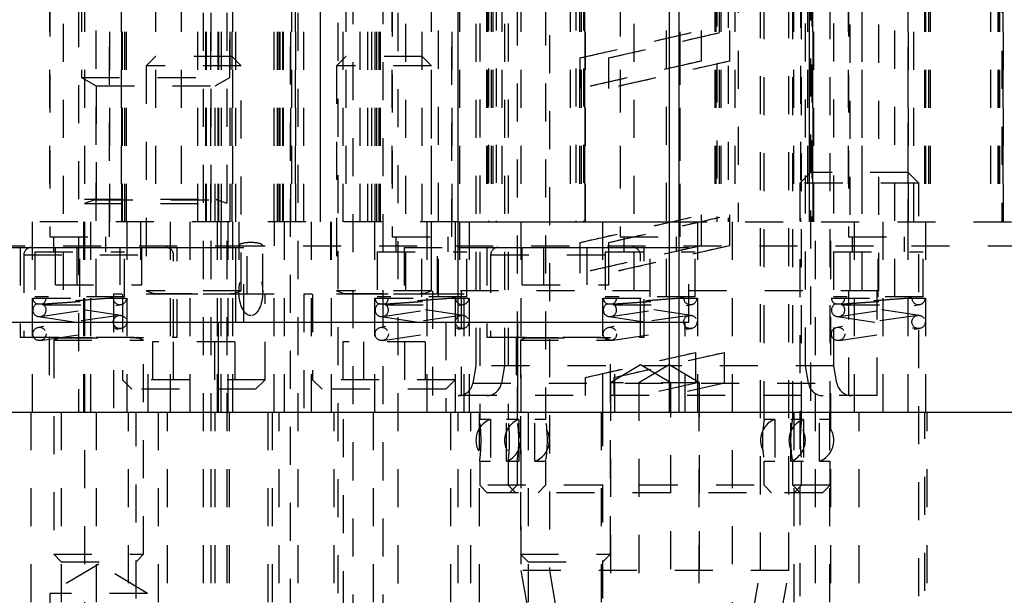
# Model space of a CAD drawing. Header units: inches. Extents: x 1880 to 2363, y -453 to -54.
# Tile 415 of 656: x 1899.22 to 1901.81, y -151.46 to -149.95. Entities that reach past the tile are written whole.
import ezdxf

# ---------------------------------------------------------------- set-up
doc = ezdxf.new("R2010")
doc.units = ezdxf.units.IN
doc.header["$LTSCALE"] = 0.5
doc.header["$MEASUREMENT"] = 0
doc.linetypes.add('HIDDEN', pattern=[0.225, 0.15, -0.075])
doc.layers.add('SID-M-H', color=4, linetype='HIDDEN')
doc.layers.add('SID-M-S', color=105, linetype='Continuous')

msp = doc.modelspace()

# ---------------------------------------------------------------- linework, layer by layer
at = {"layer": 'SID-M-H'}
for p, q in [((1899.70317, -153.2282), (1899.70317, -147.4432)), ((1899.72317, -153.2282), (1899.72317, -147.4432)), ((1899.77817, -150.4782), (1899.77817, -147.4432)), ((1899.90217, -150.4782), (1899.90217, -147.4432)), ((1899.94641, -150.4782), (1899.94641, -147.4432)), ((1899.95217, -153.2282), (1899.95217, -147.4432)), ((1900.05759, -152.25472), (1900.05759, -148.85222)), ((1900.09696, -151.75773), (1900.09696, -148.86009)), ((1900.1757, -151.75773), (1900.1757, -149.0097)), ((1900.21507, -152.8286), (1900.21507, -149.0097)), ((1901.10892, -149.2282), (1901.10892, -150.4782)), ((1901.29642, -150.4782), (1901.29642, -149.2282)), ((1901.80267, -149.2282), (1901.80267, -150.4782)), ((1899.70892, -150.4782), (1899.70892, -149.23256)), ((1899.93217, -151.51704), (1899.93217, -149.23496)), ((1900.61271, -149.38667), (1900.61271, -151.39454)), ((1901.16763, -151.39454), (1901.16763, -149.38667)), ((1901.24263, -151.39454), (1901.24263, -149.38667)), ((1901.05267, -149.46403), (1901.05267, -150.4782)), ((1901.30267, -149.46403), (1901.30267, -150.4782)), ((1899.29867, -149.4782), (1899.29867, -150.4782)), ((1899.29893, -149.49001), (1899.29893, -150.51757)), ((1899.38267, -149.4782), (1899.38267, -150.0982)), ((1899.39017, -149.4782), (1899.39017, -153.2282)), ((1899.45641, -150.51757), (1899.45641, -149.49001)), ((1899.45667, -150.4782), (1899.45667, -149.4782)), ((1899.48629, -149.4782), (1899.48629, -150.4782)), ((1899.48823, -150.4782), (1899.48823, -149.4782)), ((1899.49017, -150.4782), (1899.49017, -149.4782)), ((1899.4967, -150.4782), (1899.4967, -149.4782)), ((1899.50112, -150.4782), (1899.50112, -149.4782)), ((1899.57717, -149.4782), (1899.57717, -150.4782)), ((1899.64417, -149.4782), (1899.64417, -150.4782)), ((1899.71117, -150.4782), (1899.71117, -149.4782)), ((1899.76517, -153.2282), (1899.76517, -149.4782)), ((1899.77267, -150.0982), (1899.77267, -149.4782)), ((1899.77317, -150.4782), (1899.77317, -149.4782)), ((1899.93467, -149.4782), (1899.93467, -150.4782)), ((1899.94417, -149.4782), (1899.94417, -150.4782)), ((1900.00967, -149.4782), (1900.00967, -150.4782)), ((1900.01117, -150.4782), (1900.01117, -149.4782)), ((1900.07067, -150.4782), (1900.07067, -149.4782)), ((1900.07717, -149.4782), (1900.07717, -150.4782)), ((1900.11517, -150.4782), (1900.11517, -149.4782)), ((1900.13517, -150.4782), (1900.13517, -149.4782)), ((1900.14567, -150.4782), (1900.14567, -149.4782)), ((1900.15421, -150.4782), (1900.15421, -149.4782)), ((1900.15863, -150.4782), (1900.15863, -149.4782)), ((1900.16517, -150.4782), (1900.16517, -149.4782)), ((1900.16711, -150.4782), (1900.16711, -149.4782)), ((1900.16904, -150.4782), (1900.16904, -149.4782)), ((1900.19867, -149.4782), (1900.19867, -150.4782)), ((1900.19893, -149.49001), (1900.19893, -150.51757)), ((1900.27817, -150.4782), (1900.27817, -149.4782)), ((1900.30149, -149.4782), (1900.30149, -150.6593)), ((1900.35641, -150.51757), (1900.35641, -149.49001)), ((1900.35667, -150.4782), (1900.35667, -149.4782)), ((1900.37649, -149.4782), (1900.37649, -150.6593)), ((1900.44767, -149.4782), (1900.44767, -150.4782)), ((1900.44879, -149.4782), (1900.44879, -150.4782)), ((1900.45073, -149.4782), (1900.45073, -150.4782)), ((1900.45267, -149.47495), (1900.45267, -150.4782)), ((1900.4592, -149.4782), (1900.4592, -150.4782)), ((1900.46362, -149.4782), (1900.46362, -150.4782)), ((1900.47267, -149.47495), (1900.47267, -150.4782)), ((1900.48767, -149.4782), (1900.48767, -150.4782)), ((1900.53771, -149.4782), (1900.53771, -151.39454)), ((1900.66767, -149.4782), (1900.66767, -150.4782)), ((1900.68267, -149.47495), (1900.68267, -150.4782)), ((1900.69171, -149.4782), (1900.69171, -150.4782)), ((1900.69613, -149.4782), (1900.69613, -150.4782)), ((1900.70267, -149.47495), (1900.70267, -150.4782)), ((1900.70461, -149.4782), (1900.70461, -150.4782)), ((1900.70654, -150.4782), (1900.70654, -149.4782)), ((1900.70767, -150.4782), (1900.70767, -149.4782)), ((1900.79867, -149.4782), (1900.79867, -150.4782)), ((1900.79893, -149.49001), (1900.79893, -150.51757)), ((1900.95641, -150.51757), (1900.95641, -149.49001)), ((1900.95667, -150.4782), (1900.95667, -149.4782)), ((1901.04767, -149.4782), (1901.04767, -150.4782)), ((1901.04879, -149.4782), (1901.04879, -150.4782)), ((1901.05073, -149.4782), (1901.05073, -150.4782)), ((1901.0592, -149.4782), (1901.0592, -150.4782)), ((1901.06362, -149.4782), (1901.06362, -150.4782)), ((1901.08267, -149.46773), (1901.08267, -150.4782)), ((1901.10069, -149.4782), (1901.10069, -150.4782)), ((1901.25464, -149.4782), (1901.25464, -150.4782)), ((1901.27267, -149.46773), (1901.27267, -150.4782)), ((1901.29171, -149.4782), (1901.29171, -150.4782)), ((1901.29613, -149.4782), (1901.29613, -150.4782)), ((1901.30461, -149.4782), (1901.30461, -150.4782)), ((1901.30654, -150.4782), (1901.30654, -149.4782)), ((1901.30767, -150.4782), (1901.30767, -149.4782)), ((1901.39867, -149.4782), (1901.39867, -150.4782)), ((1901.39893, -149.49001), (1901.39893, -150.51757)), ((1901.40385, -150.6593), (1901.40385, -149.4782)), ((1901.43467, -149.4782), (1901.43467, -150.4782)), ((1901.47885, -150.6593), (1901.47885, -149.4782)), ((1901.55641, -150.51757), (1901.55641, -149.49001)), ((1901.55667, -150.4782), (1901.55667, -149.4782)), ((1901.57067, -150.4782), (1901.57067, -149.4782)), ((1901.59879, -149.4782), (1901.59879, -150.4782)), ((1901.60073, -149.4782), (1901.60073, -150.4782)), ((1901.60267, -150.9782), (1901.60267, -149.4782)), ((1901.6092, -149.4782), (1901.6092, -150.4782)), ((1901.61362, -149.4782), (1901.61362, -150.4782)), ((1901.77267, -149.4782), (1901.77267, -150.4782)), ((1901.79171, -149.4782), (1901.79171, -150.4782)), ((1901.79267, -149.4782), (1901.79267, -150.4782)), ((1901.79613, -149.4782), (1901.79613, -150.4782)), ((1901.80461, -149.4782), (1901.80461, -150.4782)), ((1901.80654, -150.4782), (1901.80654, -149.4782)), ((1899.33436, -149.55694), (1899.33436, -150.67505)), ((1899.42097, -150.67505), (1899.42097, -149.55694)), ((1900.23436, -149.55694), (1900.23436, -150.67505)), ((1900.32097, -150.67505), (1900.32097, -149.55694)), ((1900.4196, -149.55694), (1900.4196, -150.85615)), ((1900.42944, -149.55635), (1900.42944, -150.9973)), ((1900.4946, -149.55694), (1900.4946, -150.85615)), ((1900.50444, -149.55635), (1900.50444, -150.9973)), ((1900.83436, -149.55694), (1900.83436, -150.67505)), ((1900.92097, -150.67505), (1900.92097, -149.55694)), ((1901.27589, -150.9973), (1901.27589, -149.55635)), ((1901.28574, -150.85615), (1901.28574, -149.55694)), ((1901.35089, -150.9973), (1901.35089, -149.55635)), ((1901.36074, -150.85615), (1901.36074, -149.55694)), ((1901.43436, -149.55694), (1901.43436, -150.67505)), ((1901.52097, -150.67505), (1901.52097, -149.55694)), ((1900.52786, -149.71383), (1900.52786, -150.9973)), ((1900.60286, -149.71383), (1900.60286, -150.9973)), ((1901.17747, -150.9973), (1901.17747, -149.71383)), ((1901.25247, -150.9973), (1901.25247, -149.71383)), ((1899.68817, -150.4782), (1899.68817, -149.7282)), ((1899.72269, -150.4782), (1899.72269, -149.7282)), ((1899.74193, -150.4782), (1899.74193, -149.7282)), ((1899.74317, -150.4782), (1899.74317, -149.7282)), ((1899.75027, -150.4782), (1899.75027, -149.7282)), ((1899.78817, -150.4782), (1899.78817, -149.7282)), ((1899.88917, -150.4782), (1899.88917, -149.7282)), ((1899.89772, -150.4782), (1899.89772, -149.7282)), ((1899.90467, -150.4782), (1899.90467, -149.7282)), ((1899.91217, -150.4782), (1899.91217, -149.7282)), ((1899.9134, -150.4782), (1899.9134, -149.7282)), ((1899.93265, -150.4782), (1899.93265, -149.7282)), ((1899.96717, -150.4782), (1899.96717, -149.7282)), ((1901.29917, -149.8482), (1901.29917, -150.9782)), ((1901.55617, -150.9782), (1901.55617, -149.8482)), ((1899.37467, -149.9182), (1899.37467, -150.9782)), ((1899.78067, -150.9782), (1899.78067, -149.9182)), ((1900.69304, -150.04677), (1901.0123, -149.97424)), ((1900.76804, -150.04677), (1901.0873, -149.97424)), ((1901.0123, -150.05498), (1901.0123, -149.97424)), ((1901.0873, -150.05498), (1901.0873, -149.97424)), ((1899.57717, -150.0432), (1899.55267, -150.0677)), ((1899.77817, -150.0432), (1899.57717, -150.0432)), ((1899.80267, -150.0677), (1899.77817, -150.0432)), ((1900.07717, -150.0432), (1900.05267, -150.0677)), ((1900.27817, -150.0432), (1900.07717, -150.0432)), ((1900.30267, -150.0677), (1900.27817, -150.0432)), ((1900.69304, -150.04677), (1900.69304, -150.12752)), ((1901.0123, -150.05498), (1900.69304, -150.12752)), ((1900.76804, -150.04677), (1900.76804, -150.12752)), ((1901.0873, -150.05498), (1900.76804, -150.12752)), ((1899.80267, -150.0677), (1899.55267, -150.0677)), ((1899.55267, -150.0677), (1899.55267, -150.65889)), ((1899.80267, -150.65889), (1899.80267, -150.0677)), ((1900.30267, -150.0677), (1900.05267, -150.0677)), ((1900.05267, -150.0677), (1900.05267, -150.65889)), ((1900.30267, -150.65889), (1900.30267, -150.0677)), ((1899.38267, -150.0982), (1899.77267, -150.0982)), ((1899.38267, -150.0982), (1899.42142, -150.12057)), ((1899.73392, -150.12057), (1899.77267, -150.0982)), ((1899.42142, -150.12057), (1899.73392, -150.12057)), ((1899.42142, -150.12057), (1899.42142, -150.4782)), ((1899.73392, -150.4782), (1899.73392, -150.12057)), ((1901.29917, -150.3482), (1901.27142, -150.37595)), ((1901.55617, -150.3482), (1901.29917, -150.3482)), ((1901.58392, -150.37595), (1901.55617, -150.3482)), ((1901.58392, -150.37595), (1901.27142, -150.37595)), ((1901.27142, -150.37595), (1901.27142, -151.46271)), ((1901.58392, -151.46271), (1901.58392, -150.37595)), ((1899.39017, -150.4186), (1899.76517, -150.4186)), ((1899.41722, -150.42012), (1899.39017, -150.42997)), ((1899.41722, -150.42012), (1899.73632, -150.42012)), ((1899.76517, -150.42997), (1899.73811, -150.42012)), ((1899.39017, -150.42997), (1899.76517, -150.42997)), ((1900.69304, -150.53234), (1901.0123, -150.4598)), ((1900.76804, -150.53234), (1901.0873, -150.4598)), ((1901.0123, -150.54055), (1901.0123, -150.4598)), ((1901.0873, -150.54055), (1901.0873, -150.4598)), ((1900.37255, -150.4782), (1898.17767, -150.4782)), ((1899.25267, -150.4782), (1899.25267, -150.9782)), ((1899.38767, -150.4782), (1899.38767, -150.9782)), ((1899.40579, -150.4782), (1899.40579, -150.9782)), ((1899.50267, -150.9782), (1899.50267, -150.4782)), ((1899.53717, -150.4782), (1899.53717, -150.6682)), ((1899.61517, -150.4782), (1899.61517, -150.9782)), ((1899.66817, -150.9782), (1899.66817, -150.4782)), ((1899.74017, -150.9782), (1899.74017, -150.4782)), ((1899.74954, -150.9782), (1899.74954, -150.4782)), ((1899.76767, -150.9782), (1899.76767, -150.4782)), ((1899.79642, -150.4782), (1899.79642, -150.66195)), ((1899.81817, -150.6682), (1899.81817, -150.4782)), ((1899.85892, -150.66195), (1899.85892, -150.4782)), ((1899.89017, -150.5407), (1899.89017, -150.4782)), ((1899.91517, -150.4782), (1899.91517, -150.9782)), ((1899.98717, -150.9782), (1899.98717, -150.4782)), ((1900.03717, -150.4782), (1900.03717, -150.6682)), ((1900.04017, -150.9782), (1900.04017, -150.4782)), ((1900.15267, -150.4782), (1900.15267, -150.9782)), ((1900.29017, -150.4782), (1900.29017, -150.9782)), ((1900.31817, -150.6682), (1900.31817, -150.4782)), ((1900.36517, -150.4782), (1900.36517, -150.9782)), ((1900.40267, -150.9782), (1900.40267, -150.4782)), ((1900.75267, -150.4782), (1900.75267, -150.9782)), ((1900.92767, -150.4782), (1901.92767, -150.4782)), ((1901.00267, -150.9782), (1901.00267, -150.4782)), ((1901.09329, -150.4782), (1901.09329, -153.2282)), ((1901.31204, -153.2282), (1901.31204, -150.4782)), ((1901.35267, -153.2282), (1901.35267, -150.4782)), ((1901.41517, -150.9782), (1901.41517, -150.4782)), ((1901.49017, -150.9782), (1901.49017, -150.4782)), ((1899.29893, -150.51757), (1899.45641, -150.51757)), ((1899.30877, -150.51757), (1899.30877, -150.55694)), ((1899.44656, -150.55694), (1899.44656, -150.51757)), ((1900.19893, -150.51757), (1900.35641, -150.51757)), ((1900.20877, -150.51757), (1900.20877, -150.55694)), ((1900.34656, -150.55694), (1900.34656, -150.51757)), ((1900.79893, -150.51757), (1900.95641, -150.51757)), ((1900.80877, -150.51757), (1900.80877, -150.55694)), ((1900.94656, -150.55694), (1900.94656, -150.51757)), ((1901.39893, -150.51757), (1901.55641, -150.51757)), ((1901.40877, -150.51757), (1901.40877, -150.55694)), ((1901.54656, -150.55694), (1901.54656, -150.51757)), ((1898.33392, -150.5407), (1899.76517, -150.5407)), ((1899.22097, -150.54513), (1899.22097, -150.78135)), ((1899.31401, -150.64356), (1899.31401, -150.54513)), ((1899.37084, -150.64356), (1899.37084, -150.54513)), ((1899.48449, -150.64356), (1899.48449, -150.54513)), ((1899.54132, -150.64356), (1899.54132, -150.54513)), ((1899.63436, -150.78135), (1899.63436, -150.54513)), ((1899.76517, -150.5407), (1903.54642, -150.5407)), ((1899.78824, -150.54513), (1899.80941, -150.54513)), ((1899.80941, -150.74198), (1899.80941, -150.54513)), ((1900.23103, -150.54513), (1900.37255, -150.54513)), ((1900.23103, -150.54513), (1900.23103, -150.74198)), ((1900.2311, -150.54513), (1900.2311, -150.74198)), ((1900.44841, -150.54513), (1900.44841, -150.78135)), ((1900.54145, -150.64356), (1900.54145, -150.54513)), ((1900.59828, -150.64356), (1900.59828, -150.54513)), ((1900.69304, -150.53234), (1900.69304, -150.61308)), ((1901.0123, -150.54055), (1900.69304, -150.61308)), ((1900.71193, -150.64356), (1900.71193, -150.54513)), ((1900.76804, -150.53234), (1900.76804, -150.61308)), ((1901.0873, -150.54055), (1900.76804, -150.61308)), ((1900.76876, -150.64356), (1900.76876, -150.54513)), ((1900.8618, -150.78135), (1900.8618, -150.54513)), ((1900.92767, -150.54513), (1900.97913, -150.54513)), ((1900.97906, -150.74198), (1900.97906, -150.54513)), ((1900.97913, -150.74198), (1900.97913, -150.54513)), ((1899.23082, -150.56482), (1899.62268, -150.56482)), ((1899.23082, -150.56482), (1899.23082, -150.78135)), ((1899.25956, -150.55694), (1899.49578, -150.55694)), ((1899.25956, -150.55694), (1899.25956, -150.67505)), ((1899.37767, -150.67505), (1899.37767, -150.55694)), ((1899.49578, -150.67505), (1899.49578, -150.55694)), ((1899.62452, -150.78135), (1899.62452, -150.56482)), ((1900.15956, -150.55694), (1900.39578, -150.55694)), ((1900.15956, -150.55694), (1900.15956, -150.67505)), ((1900.27767, -150.67505), (1900.27767, -150.55694)), ((1900.39578, -150.67505), (1900.39578, -150.55694)), ((1900.45825, -150.56482), (1900.85012, -150.56482)), ((1900.45825, -150.56482), (1900.45825, -150.78135)), ((1900.75956, -150.55694), (1900.99578, -150.55694)), ((1900.75956, -150.55694), (1900.75956, -150.67505)), ((1900.85195, -150.78135), (1900.85195, -150.56482)), ((1900.87767, -150.67505), (1900.87767, -150.55694)), ((1900.99578, -150.67505), (1900.99578, -150.55694)), ((1901.35956, -150.55694), (1901.59578, -150.55694)), ((1901.35956, -150.55694), (1901.35956, -150.67505)), ((1901.47767, -150.67505), (1901.47767, -150.55694)), ((1901.59578, -150.67505), (1901.59578, -150.55694)), ((1899.31401, -150.64356), (1899.54132, -150.64356)), ((1900.54145, -150.64356), (1900.76876, -150.64356)), ((1899.25442, -150.6782), (1899.46592, -150.6782)), ((1899.49578, -150.67505), (1899.25956, -150.67505)), ((1899.88867, -150.6682), (1899.46667, -150.6682)), ((1899.46667, -150.6682), (1899.46667, -150.9782)), ((1899.49017, -150.6682), (1899.49017, -150.8932)), ((1899.80267, -150.65889), (1899.55267, -150.65889)), ((1899.55267, -150.65889), (1899.57297, -150.66628)), ((1899.80267, -150.66781), (1899.55267, -150.66781)), ((1899.55267, -150.66781), (1899.55267, -150.6682)), ((1899.57297, -150.66628), (1899.78058, -150.66628)), ((1899.78236, -150.66628), (1899.80267, -150.65889)), ((1899.80267, -150.6682), (1899.80267, -150.66781)), ((1899.86517, -150.8932), (1899.86517, -150.6682)), ((1899.88867, -150.9782), (1899.88867, -150.6682)), ((1900.38867, -150.6682), (1899.96667, -150.6682)), ((1899.96667, -150.6682), (1899.96667, -150.9782)), ((1899.99017, -150.6682), (1899.99017, -150.8932)), ((1900.30267, -150.65889), (1900.05267, -150.65889)), ((1900.05267, -150.65889), (1900.07297, -150.66628)), ((1900.30267, -150.66781), (1900.05267, -150.66781)), ((1900.05267, -150.66781), (1900.05267, -150.6682)), ((1900.07297, -150.66628), (1900.28058, -150.66628)), ((1900.15442, -150.6782), (1900.36592, -150.6782)), ((1900.39578, -150.67505), (1900.15956, -150.67505)), ((1900.28236, -150.66628), (1900.30267, -150.65889)), ((1901.47885, -150.6593), (1900.30149, -150.6593)), ((1900.30267, -150.6682), (1900.30267, -150.66781)), ((1900.30542, -150.6593), (1900.30542, -150.93489)), ((1900.38042, -150.6593), (1900.38042, -150.93489)), ((1900.38867, -150.9782), (1900.38867, -150.6682)), ((1900.75442, -150.6782), (1900.96592, -150.6782)), ((1900.99578, -150.67505), (1900.75956, -150.67505)), ((1901.35442, -150.6782), (1901.56592, -150.6782)), ((1901.59578, -150.67505), (1901.35956, -150.67505)), ((1901.39991, -150.93489), (1901.39991, -150.6593)), ((1901.47491, -150.93489), (1901.47491, -150.6593)), ((1899.27449, -150.72701), (1899.48599, -150.69551)), ((1899.28049, -150.6957), (1899.48342, -150.6957)), ((1899.48599, -150.72389), (1899.29133, -150.6949)), ((1900.17449, -150.72701), (1900.38599, -150.69551)), ((1900.18049, -150.6957), (1900.38342, -150.6957)), ((1900.38599, -150.72389), (1900.19133, -150.6949)), ((1900.77449, -150.72701), (1900.98599, -150.69551)), ((1900.78049, -150.6957), (1900.98342, -150.6957)), ((1900.98599, -150.72389), (1900.79133, -150.6949)), ((1901.37449, -150.72701), (1901.58599, -150.69551)), ((1901.38049, -150.6957), (1901.58342, -150.6957)), ((1901.58599, -150.72389), (1901.39133, -150.6949)), ((1899.48084, -150.72389), (1899.26934, -150.75539)), ((1899.26934, -150.72701), (1899.48084, -150.75851)), ((1900.38084, -150.72389), (1900.16934, -150.75539)), ((1900.16934, -150.72701), (1900.38084, -150.75851)), ((1900.98084, -150.72389), (1900.76934, -150.75539)), ((1900.76934, -150.72701), (1900.98084, -150.75851)), ((1901.58084, -150.72389), (1901.36934, -150.75539)), ((1901.36934, -150.72701), (1901.58084, -150.75851)), ((1899.27449, -150.79001), (1899.48599, -150.75851)), ((1900.17449, -150.79001), (1900.38599, -150.75851)), ((1900.34014, -150.74198), (1900.34014, -150.9782)), ((1900.77449, -150.79001), (1900.98599, -150.75851)), ((1900.92767, -150.74198), (1900.97913, -150.74198)), ((1900.97006, -150.9782), (1900.97006, -150.74198)), ((1901.37449, -150.79001), (1901.58599, -150.75851)), ((1899.22097, -150.78135), (1899.63436, -150.78135)), ((1899.29774, -150.78135), (1899.29774, -150.9782)), ((1899.30956, -150.78135), (1899.30956, -150.78175)), ((1899.30956, -150.78175), (1899.54578, -150.78175)), ((1899.32504, -150.78327), (1899.30956, -150.78891)), ((1899.32504, -150.78327), (1899.52854, -150.78327)), ((1899.54578, -150.78891), (1899.53029, -150.78327)), ((1899.54578, -150.78175), (1899.54578, -150.78135)), ((1899.55759, -150.9782), (1899.55759, -150.78135)), ((1900.44841, -150.78135), (1900.8618, -150.78135)), ((1900.52518, -150.78135), (1900.52518, -150.9782)), ((1900.53699, -150.78135), (1900.53699, -150.78175)), ((1900.53699, -150.78175), (1900.77321, -150.78175)), ((1900.55248, -150.78327), (1900.53699, -150.78891)), ((1900.55248, -150.78327), (1900.75598, -150.78327)), ((1900.77321, -150.78891), (1900.75773, -150.78327)), ((1900.77321, -150.78175), (1900.77321, -150.78135)), ((1900.78503, -150.9782), (1900.78503, -150.78135)), ((1899.30956, -150.78891), (1899.54578, -150.78891)), ((1899.30956, -150.78891), (1899.30956, -151.35222)), ((1899.54578, -151.35222), (1899.54578, -150.78891)), ((1899.78592, -150.7932), (1899.56941, -150.7932)), ((1899.56941, -150.7932), (1899.56941, -150.9182)), ((1899.62354, -150.7932), (1899.62354, -150.9182)), ((1899.73179, -150.7932), (1899.73179, -150.9182)), ((1899.78592, -150.7932), (1899.78592, -150.9182)), ((1900.28592, -150.7932), (1900.06941, -150.7932)), ((1900.06941, -150.7932), (1900.06941, -150.9182)), ((1900.12354, -150.7932), (1900.12354, -150.9182)), ((1900.23179, -150.7932), (1900.23179, -150.9182)), ((1900.28592, -150.7932), (1900.28592, -150.9182)), ((1900.53699, -150.78891), (1900.77321, -150.78891)), ((1900.53699, -150.78891), (1900.53699, -151.35222)), ((1900.77321, -151.35222), (1900.77321, -150.78891)), ((1900.70721, -150.88719), (1900.99812, -150.8211)), ((1900.78221, -150.88719), (1901.07312, -150.8211)), ((1900.99812, -150.90185), (1900.99812, -150.8211)), ((1901.07312, -150.90185), (1901.07312, -150.8211)), ((1900.4196, -150.85615), (1900.41145, -150.90236)), ((1901.36074, -150.85615), (1900.4196, -150.85615)), ((1900.4946, -150.85615), (1900.48645, -150.90236)), ((1900.85267, -150.85362), (1900.77317, -150.90139)), ((1900.92767, -150.85362), (1900.84817, -150.90139)), ((1900.93217, -150.90139), (1900.85267, -150.85362)), ((1901.00717, -150.90139), (1900.92767, -150.85362)), ((1901.29388, -150.90236), (1901.28574, -150.85615)), ((1901.36888, -150.90236), (1901.36074, -150.85615)), ((1900.70721, -150.88719), (1900.70721, -150.93489)), ((1900.78221, -150.88719), (1900.78221, -150.93489)), ((1899.86517, -150.8932), (1899.49017, -150.8932)), ((1899.49017, -150.8932), (1899.51517, -150.9182)), ((1899.84017, -150.9182), (1899.86517, -150.8932)), ((1900.36517, -150.8932), (1899.99017, -150.8932)), ((1899.99017, -150.8932), (1900.01517, -150.9182)), ((1900.34017, -150.9182), (1900.36517, -150.8932)), ((1900.41145, -150.90236), (1901.36711, -150.90236)), ((1901.00717, -150.90139), (1900.77317, -150.90139)), ((1900.77317, -150.90139), (1900.77317, -151.59139)), ((1900.84817, -150.90139), (1900.84817, -151.59139)), ((1900.99812, -150.90185), (1900.85267, -150.93489)), ((1901.07312, -150.90185), (1900.92767, -150.93489)), ((1900.93217, -151.59139), (1900.93217, -150.90139)), ((1901.00717, -151.59139), (1901.00717, -150.90139)), ((1899.84017, -150.9182), (1899.51517, -150.9182)), ((1900.34017, -150.9182), (1900.01517, -150.9182)), ((1901.47491, -150.93489), (1900.30542, -150.93489)), ((1899.24917, -150.9782), (1899.24917, -153.2282)), ((1899.32924, -150.9782), (1899.32924, -151.6682)), ((1899.42142, -150.9782), (1899.42142, -153.2282)), ((1899.50617, -153.2282), (1899.50617, -150.9782)), ((1899.52609, -151.6682), (1899.52609, -150.9782)), ((1899.58392, -150.9782), (1899.58392, -153.2282)), ((1899.60817, -153.2282), (1899.60817, -150.9782)), ((1899.73392, -153.2282), (1899.73392, -150.9782)), ((1899.77142, -153.2282), (1899.77142, -150.9782)), ((1899.87208, -150.9782), (1899.87208, -153.2282)), ((1899.88392, -150.9782), (1899.88392, -153.2282)), ((1899.90217, -153.2282), (1899.90217, -150.9782)), ((1900.04717, -153.2282), (1900.04717, -150.9782)), ((1900.07142, -151.49649), (1900.07142, -150.9782)), ((1900.14917, -150.9782), (1900.14917, -153.2282)), ((1900.35267, -150.9782), (1900.35267, -153.2282)), ((1900.37255, -153.2282), (1900.37255, -150.9782)), ((1900.40617, -153.2282), (1900.40617, -150.9782)), ((1900.42767, -150.9782), (1900.42767, -153.2282)), ((1900.55668, -150.9782), (1900.55668, -151.6682)), ((1900.74917, -150.9782), (1900.74917, -153.2282)), ((1900.75353, -151.6682), (1900.75353, -150.9782)), ((1901.00617, -153.2282), (1901.00617, -150.9782)), ((1901.25567, -150.9782), (1901.25567, -152.8482)), ((1901.34917, -150.9782), (1901.34917, -153.2282)), ((1901.42767, -153.2282), (1901.42767, -150.9782)), ((1901.59967, -152.8482), (1901.59967, -150.9782)), ((1901.60617, -153.2282), (1901.60617, -150.9782)), ((1900.45745, -150.9973), (1900.4292, -150.9973)), ((1900.45745, -150.9973), (1900.45745, -151.10753)), ((1900.53245, -150.9973), (1900.49985, -150.9973)), ((1900.57485, -151.10753), (1900.57485, -150.9973)), ((1900.60287, -150.9973), (1900.57485, -150.9973)), ((1901.20548, -150.9973), (1901.17747, -150.9973)), ((1901.24788, -151.10753), (1901.24788, -150.9973)), ((1901.28048, -150.9973), (1901.24788, -150.9973)), ((1901.28048, -150.9973), (1901.28048, -151.10753)), ((1901.35114, -150.9973), (1901.32288, -150.9973)), ((1900.4292, -151.10753), (1900.45745, -151.10753)), ((1900.42944, -151.10753), (1900.42944, -151.17052)), ((1900.49985, -151.10753), (1900.53245, -151.10753)), ((1900.50444, -151.10753), (1900.50444, -151.17052)), ((1900.52786, -151.10753), (1900.52786, -151.17052)), ((1900.57485, -151.10753), (1900.60286, -151.10753)), ((1900.60286, -151.10753), (1900.60286, -151.17052)), ((1901.17747, -151.17052), (1901.17747, -151.10753)), ((1901.17747, -151.10753), (1901.20548, -151.10753)), ((1901.24788, -151.10753), (1901.28048, -151.10753)), ((1901.25247, -151.17052), (1901.25247, -151.10753)), ((1901.27589, -151.17052), (1901.27589, -151.10753)), ((1901.32288, -151.10753), (1901.35114, -151.10753)), ((1901.35089, -151.17052), (1901.35089, -151.10753)), ((1901.35089, -151.17052), (1900.42944, -151.17052)), ((1900.42944, -151.17052), (1900.44912, -151.19021)), ((1900.50444, -151.17052), (1900.52412, -151.19021)), ((1900.52786, -151.17052), (1900.50818, -151.19021)), ((1900.60286, -151.17052), (1900.58318, -151.19021)), ((1901.19715, -151.19021), (1901.17747, -151.17052)), ((1901.27215, -151.19021), (1901.25247, -151.17052)), ((1901.25621, -151.19021), (1901.27589, -151.17052)), ((1901.33121, -151.19021), (1901.35089, -151.17052)), ((1901.33121, -151.19021), (1900.44912, -151.19021)), ((1899.30956, -151.35222), (1899.54578, -151.35222)), ((1899.30956, -151.35222), (1899.32924, -151.3719)), ((1899.52609, -151.3719), (1899.54578, -151.35222)), ((1900.53699, -151.35222), (1900.77321, -151.35222)), ((1900.53699, -151.35222), (1900.55668, -151.3719)), ((1900.75353, -151.3719), (1900.77321, -151.35222)), ((1899.42767, -151.3778), (1899.29917, -151.45501)), ((1899.32924, -151.3719), (1899.52609, -151.3719)), ((1899.55617, -151.45501), (1899.42767, -151.3778)), ((1900.55668, -151.3719), (1900.75353, -151.3719)), ((1901.24263, -151.39454), (1900.53771, -151.39454)), ((1900.53771, -151.39454), (1900.56094, -151.52632)), ((1900.61271, -151.39454), (1900.63594, -151.52632)), ((1901.14439, -151.52632), (1901.16763, -151.39454)), ((1901.21939, -151.52632), (1901.24263, -151.39454)), ((1899.55617, -151.45501), (1899.29917, -151.45501)), ((1899.29917, -151.45501), (1899.29917, -152.45501)), ((1899.55617, -152.45501), (1899.55617, -151.45501))]:
    msp.add_line(p, q, dxfattribs=at)
for centre in [(1899.48342, -150.7412), (1900.38342, -150.7412), (1900.98342, -150.7412), (1901.58342, -150.7412), (1899.27192, -150.7727), (1900.17192, -150.7727), (1900.77192, -150.7727), (1901.37192, -150.7727)]:
    msp.add_circle(centre, 0.0175, dxfattribs=at)
for centre, radius, start, end in [((1899.41695, -150.41938), 0.000787, 290, 90), ((1899.73838, -150.41938), 0.000787, 90, 250), ((1899.2505, -150.56482), 0.01969, 90, 180), ((1899.60483, -150.56482), 0.01969, 0, 90), ((1900.47794, -150.56482), 0.01969, 90, 180), ((1900.83227, -150.56482), 0.01969, 0, 90), ((1899.27192, -150.6782), 0.0175, 180, 244.1949), ((1899.27192, -150.6782), 0.0175, 294.60211, 0), ((1899.48342, -150.6782), 0.0175, 188.47114, 0), ((1899.5727, -150.66702), 0.000787, 270, 70), ((1899.78263, -150.66702), 0.000787, 110, 270), ((1900.0727, -150.66702), 0.000787, 270, 70), ((1900.17192, -150.6782), 0.0175, 180, 244.1949), ((1900.17192, -150.6782), 0.0175, 294.60211, 0), ((1900.28263, -150.66702), 0.000787, 110, 270), ((1900.38342, -150.6782), 0.0175, 188.47114, 0), ((1900.77192, -150.6782), 0.0175, 180, 244.1949), ((1900.77192, -150.6782), 0.0175, 294.60211, 0), ((1900.98342, -150.6782), 0.0175, 188.47114, 0), ((1901.37192, -150.6782), 0.0175, 180, 244.1949), ((1901.37192, -150.6782), 0.0175, 294.60211, 0), ((1901.58342, -150.6782), 0.0175, 188.47114, 0), ((1899.27192, -150.7097), 0.0175, 115.84193, 64.15807), ((1900.17192, -150.7097), 0.0175, 115.84193, 64.15807), ((1900.77192, -150.7097), 0.0175, 115.84193, 64.15807), ((1901.37192, -150.7097), 0.0175, 115.84193, 64.15807), ((1899.32478, -150.78253), 0.000787, 290, 90), ((1899.53056, -150.78253), 0.000787, 90, 250), ((1900.55221, -150.78253), 0.000787, 290, 90), ((1900.75799, -150.78253), 0.000787, 90, 250), ((1900.37268, -150.89552), 0.03937, 270.00001, 350), ((1900.44768, -150.89552), 0.03937, 270.00001, 350), ((1901.33266, -150.89552), 0.03937, 190, 269.99999), ((1901.40766, -150.89552), 0.03937, 190, 269.99999), ((1900.47865, -151.05241), 0.05906, 111.07679, 248.97702), ((1900.55365, -151.05241), 0.05906, 111.07679, 248.97702), ((1900.47865, -151.05241), 0.05906, 291.06173, 68.97337), ((1900.20547, -151.05241), 0.32707, 350.29778, 9.70005), ((1900.55365, -151.05241), 0.05906, 291.06173, 68.97337), ((1900.28047, -151.05241), 0.32707, 350.29778, 9.70005), ((1901.22668, -151.05241), 0.05906, 111.07679, 248.97702), ((1901.49986, -151.05242), 0.32707, 170.29778, 189.70005), ((1901.30168, -151.05241), 0.05906, 111.07679, 248.97702), ((1901.22668, -151.05241), 0.05906, 291.06173, 68.97337), ((1901.30168, -151.05241), 0.05906, 291.06173, 68.97337)]:
    msp.add_arc(centre, radius, start, end, dxfattribs=at)
msp.add_ellipse((1899.82767, -150.5407), major_axis=(0.03125, 0), ratio=0.2679492, start_param=0, end_param=3.1415927, dxfattribs=at)
msp.add_ellipse((1899.82767, -150.66195), major_axis=(0, -0.0625), ratio=0.5, dxfattribs=at)
for points in [[(1900.69304, -150.04677), (1900.74625, -150.03468), (1900.85267, -150.0105), (1900.95909, -149.98633), (1901.0123, -149.97424)], [(1900.76804, -150.04677), (1900.82125, -150.03468), (1900.92767, -150.0105), (1901.03409, -149.98633), (1901.0873, -149.97424)], [(1901.0123, -150.05498), (1900.95909, -150.06707), (1900.85267, -150.09125), (1900.74625, -150.11543), (1900.69304, -150.12752)], [(1901.0873, -150.05498), (1901.03409, -150.06707), (1900.92767, -150.09125), (1900.82125, -150.11543), (1900.76804, -150.12752)], [(1900.69304, -150.53234), (1900.74625, -150.52025), (1900.85267, -150.49607), (1900.95909, -150.47189), (1901.0123, -150.4598)], [(1900.76804, -150.53234), (1900.82125, -150.52025), (1900.92767, -150.49607), (1901.03409, -150.47189), (1901.0873, -150.4598)], [(1901.0123, -150.54055), (1900.95909, -150.55264), (1900.85267, -150.57681), (1900.74625, -150.60099), (1900.69304, -150.61308)], [(1901.0873, -150.54055), (1901.03409, -150.55264), (1900.92767, -150.57681), (1900.82125, -150.60099), (1900.76804, -150.61308)], [(1900.70721, -150.88719), (1900.7557, -150.87618), (1900.85267, -150.85415), (1900.94964, -150.83212), (1900.99812, -150.8211)], [(1900.78221, -150.88719), (1900.8307, -150.87618), (1900.92767, -150.85415), (1901.02464, -150.83212), (1901.07312, -150.8211)]]:
    msp.add_open_spline(points, degree=3, dxfattribs=at)
for points, knots in [([(1899.46592, -150.6782), (1899.4647, -150.67829), (1899.45384, -150.6791), (1899.42927, -150.68094), (1899.38957, -150.68395), (1899.34949, -150.68704), (1899.3135, -150.68987), (1899.28556, -150.69213), (1899.26755, -150.69366), (1899.26537, -150.69386), (1899.26429, -150.69395)], [0, 0, 0, 0, 0.0183197, 0.1635643, 0.3063496, 0.4467904, 0.5854506, 0.7233058, 0.8622416, 1, 1, 1, 1]), ([(1899.27954, -150.69395), (1899.27964, -150.69395), (1899.28008, -150.69392), (1899.28731, -150.69345), (1899.30663, -150.69216), (1899.33378, -150.69029), (1899.36511, -150.68809), (1899.39687, -150.68582), (1899.4256, -150.68375), (1899.44841, -150.68208), (1899.46005, -150.68123), (1899.46389, -150.68094), (1899.46505, -150.68086), (1899.46547, -150.68083), (1899.46577, -150.6808), (1899.46594, -150.68079), (1899.46608, -150.68078), (1899.4661, -150.68078), (1899.46611, -150.68078)], [0, 0, 0, 0, 0.03098211, 0.13909616, 0.2504876, 0.36232093, 0.47307836, 0.5820155, 0.68890031, 0.79398709, 0.89894063, 0.9391461, 0.94917767, 0.96667595, 0.97104888, 0.98044093, 0.98998471, 1, 1, 1, 1]), ([(1899.46592, -150.6782), (1899.4721, -150.6782), (1899.48675, -150.6782), (1899.49879, -150.6782), (1899.50029, -150.6782), (1899.50092, -150.6782)], [0, 0, 0, 0, 0.2983871, 0.7068158, 1, 1, 1, 1]), ([(1900.36592, -150.6782), (1900.3647, -150.67829), (1900.35384, -150.6791), (1900.32927, -150.68094), (1900.28957, -150.68395), (1900.24949, -150.68704), (1900.2135, -150.68987), (1900.18556, -150.69213), (1900.16755, -150.69366), (1900.16537, -150.69386), (1900.16429, -150.69395)], [0, 0, 0, 0, 0.0183197, 0.1635643, 0.3063496, 0.4467904, 0.5854506, 0.7233058, 0.8622416, 1, 1, 1, 1]), ([(1900.17954, -150.69395), (1900.17964, -150.69395), (1900.18008, -150.69392), (1900.18731, -150.69345), (1900.20663, -150.69216), (1900.23378, -150.69029), (1900.26511, -150.68809), (1900.29687, -150.68582), (1900.3256, -150.68375), (1900.34841, -150.68208), (1900.36005, -150.68123), (1900.36389, -150.68094), (1900.36505, -150.68086), (1900.36547, -150.68083), (1900.36577, -150.6808), (1900.36594, -150.68079), (1900.36608, -150.68078), (1900.3661, -150.68078), (1900.36611, -150.68078)], [0, 0, 0, 0, 0.03098211, 0.13909616, 0.2504876, 0.36232093, 0.47307836, 0.5820155, 0.68890031, 0.79398709, 0.89894063, 0.9391461, 0.94917767, 0.96667595, 0.97104888, 0.98044093, 0.98998471, 1, 1, 1, 1]), ([(1900.36592, -150.6782), (1900.3721, -150.6782), (1900.38675, -150.6782), (1900.39879, -150.6782), (1900.40029, -150.6782), (1900.40092, -150.6782)], [0, 0, 0, 0, 0.2983871, 0.7068158, 1, 1, 1, 1]), ([(1900.96592, -150.6782), (1900.9647, -150.67829), (1900.95384, -150.6791), (1900.92927, -150.68094), (1900.88957, -150.68395), (1900.84949, -150.68704), (1900.8135, -150.68987), (1900.78556, -150.69213), (1900.76755, -150.69366), (1900.76537, -150.69386), (1900.76429, -150.69395)], [0, 0, 0, 0, 0.0183197, 0.1635643, 0.3063496, 0.4467904, 0.5854506, 0.7233058, 0.8622416, 1, 1, 1, 1]), ([(1900.77954, -150.69395), (1900.77964, -150.69395), (1900.78008, -150.69392), (1900.78731, -150.69345), (1900.80663, -150.69216), (1900.83378, -150.69029), (1900.86511, -150.68809), (1900.89687, -150.68582), (1900.9256, -150.68375), (1900.94841, -150.68208), (1900.96005, -150.68123), (1900.96389, -150.68094), (1900.96505, -150.68086), (1900.96547, -150.68083), (1900.96577, -150.6808), (1900.96594, -150.68079), (1900.96608, -150.68078), (1900.9661, -150.68078), (1900.96611, -150.68078)], [0, 0, 0, 0, 0.03098211, 0.13909616, 0.2504876, 0.36232093, 0.47307836, 0.5820155, 0.68890031, 0.79398709, 0.89894063, 0.9391461, 0.94917767, 0.96667595, 0.97104888, 0.98044093, 0.98998471, 1, 1, 1, 1]), ([(1900.96592, -150.6782), (1900.9721, -150.6782), (1900.98675, -150.6782), (1900.99879, -150.6782), (1901.00029, -150.6782), (1901.00092, -150.6782)], [0, 0, 0, 0, 0.2983871, 0.7068158, 1, 1, 1, 1]), ([(1901.56592, -150.6782), (1901.5647, -150.67829), (1901.55384, -150.6791), (1901.52927, -150.68094), (1901.48957, -150.68395), (1901.44949, -150.68704), (1901.4135, -150.68987), (1901.38556, -150.69213), (1901.36755, -150.69366), (1901.36537, -150.69386), (1901.36429, -150.69395)], [0, 0, 0, 0, 0.0183197, 0.1635643, 0.3063496, 0.4467904, 0.5854506, 0.7233058, 0.8622416, 1, 1, 1, 1]), ([(1901.37954, -150.69395), (1901.37964, -150.69395), (1901.38008, -150.69392), (1901.38731, -150.69345), (1901.40663, -150.69216), (1901.43378, -150.69029), (1901.46511, -150.68809), (1901.49687, -150.68582), (1901.5256, -150.68375), (1901.54841, -150.68208), (1901.56005, -150.68123), (1901.56389, -150.68094), (1901.56505, -150.68086), (1901.56547, -150.68083), (1901.56577, -150.6808), (1901.56594, -150.68079), (1901.56608, -150.68078), (1901.5661, -150.68078), (1901.56611, -150.68078)], [0, 0, 0, 0, 0.03098211, 0.13909616, 0.2504876, 0.36232093, 0.47307836, 0.5820155, 0.68890031, 0.79398709, 0.89894063, 0.9391461, 0.94917767, 0.96667595, 0.97104888, 0.98044093, 0.98998471, 1, 1, 1, 1]), ([(1901.56592, -150.6782), (1901.5721, -150.6782), (1901.58675, -150.6782), (1901.59879, -150.6782), (1901.60029, -150.6782), (1901.60092, -150.6782)], [0, 0, 0, 0, 0.2983871, 0.7068158, 1, 1, 1, 1]), ([(1899.27954, -150.69395), (1899.28055, -150.69405), (1899.28205, -150.6942), (1899.2895, -150.69493), (1899.29361, -150.69533), (1899.29556, -150.69554), (1899.29632, -150.69564), (1899.2965, -150.69568), (1899.29645, -150.6957), (1899.29631, -150.6957), (1899.29607, -150.6957), (1899.29578, -150.69569), (1899.29531, -150.69568), (1899.29413, -150.69562), (1899.2904, -150.69543), (1899.28143, -150.69491), (1899.26971, -150.69425), (1899.2646, -150.69397), (1899.26433, -150.69395), (1899.26429, -150.69395)], [0, 0, 0, 0, 0.23796142, 0.35586481, 0.41395627, 0.44300957, 0.45767228, 0.46502019, 0.46814497, 0.47130467, 0.47318958, 0.47507535, 0.47774085, 0.48267955, 0.49891534, 0.56383282, 0.73653813, 0.95560216, 1, 1, 1, 1]), ([(1900.17954, -150.69395), (1900.18055, -150.69405), (1900.18205, -150.6942), (1900.1895, -150.69493), (1900.19361, -150.69533), (1900.19556, -150.69554), (1900.19632, -150.69564), (1900.1965, -150.69568), (1900.19645, -150.6957), (1900.19631, -150.6957), (1900.19607, -150.6957), (1900.19578, -150.69569), (1900.19531, -150.69568), (1900.19413, -150.69562), (1900.1904, -150.69543), (1900.18143, -150.69491), (1900.16971, -150.69425), (1900.1646, -150.69397), (1900.16433, -150.69395), (1900.16429, -150.69395)], [0, 0, 0, 0, 0.23796142, 0.35586481, 0.41395627, 0.44300957, 0.45767228, 0.46502019, 0.46814497, 0.47130467, 0.47318958, 0.47507535, 0.47774085, 0.48267955, 0.49891534, 0.56383282, 0.73653813, 0.95560216, 1, 1, 1, 1]), ([(1900.77954, -150.69395), (1900.78055, -150.69405), (1900.78205, -150.6942), (1900.7895, -150.69493), (1900.79361, -150.69533), (1900.79556, -150.69554), (1900.79632, -150.69564), (1900.7965, -150.69568), (1900.79645, -150.6957), (1900.79631, -150.6957), (1900.79607, -150.6957), (1900.79578, -150.69569), (1900.79531, -150.69568), (1900.79413, -150.69562), (1900.7904, -150.69543), (1900.78143, -150.69491), (1900.76971, -150.69425), (1900.7646, -150.69397), (1900.76433, -150.69395), (1900.76429, -150.69395)], [0, 0, 0, 0, 0.23796142, 0.35586481, 0.41395627, 0.44300957, 0.45767228, 0.46502019, 0.46814497, 0.47130467, 0.47318958, 0.47507535, 0.47774085, 0.48267955, 0.49891534, 0.56383282, 0.73653813, 0.95560216, 1, 1, 1, 1]), ([(1901.37954, -150.69395), (1901.38055, -150.69405), (1901.38205, -150.6942), (1901.3895, -150.69493), (1901.39361, -150.69533), (1901.39556, -150.69554), (1901.39632, -150.69564), (1901.3965, -150.69568), (1901.39645, -150.6957), (1901.39631, -150.6957), (1901.39607, -150.6957), (1901.39578, -150.69569), (1901.39531, -150.69568), (1901.39413, -150.69562), (1901.3904, -150.69543), (1901.38143, -150.69491), (1901.36971, -150.69425), (1901.3646, -150.69397), (1901.36433, -150.69395), (1901.36429, -150.69395)], [0, 0, 0, 0, 0.23796142, 0.35586481, 0.41395627, 0.44300957, 0.45767228, 0.46502019, 0.46814497, 0.47130467, 0.47318958, 0.47507535, 0.47774085, 0.48267955, 0.49891534, 0.56383282, 0.73653813, 0.95560216, 1, 1, 1, 1]), ([(1900.42944, -151.10753), (1900.42955, -151.1067), (1900.42978, -151.10504), (1900.43125, -151.0923), (1900.43264, -151.07412), (1900.43324, -151.05242), (1900.43265, -151.03077), (1900.43124, -151.01244), (1900.42983, -151.0002), (1900.42925, -150.99581), (1900.42981, -151.00035), (1900.43098, -151.00936), (1900.43156, -151.01791), (1900.43173, -151.02029)], [0, 0, 0, 0, 0.096286, 0.1925874, 0.2888776, 0.3851515, 0.4814412, 0.5777467, 0.6740378, 0.7703128, 0.8666014, 0.9629059, 1, 1, 1, 1]), ([(1900.49985, -151.10753), (1900.49985, -151.1067), (1900.49985, -151.10505), (1900.49985, -151.0923), (1900.49985, -151.07408), (1900.49985, -151.05241), (1900.49985, -151.03075), (1900.49985, -151.01253), (1900.49985, -150.99979), (1900.49985, -150.99813), (1900.49985, -150.99731)], [0, 0, 0, 0, 0.1250405, 0.2500811, 0.3751216, 0.5001622, 0.6252027, 0.7502432, 0.8752838, 1, 1, 1, 1]), ([(1900.50444, -151.10753), (1900.50455, -151.1067), (1900.50478, -151.10504), (1900.50625, -151.0923), (1900.50764, -151.07412), (1900.50824, -151.05242), (1900.50765, -151.03077), (1900.50624, -151.01244), (1900.50483, -151.0002), (1900.50425, -150.99581), (1900.50481, -151.00035), (1900.50598, -151.00936), (1900.50656, -151.01791), (1900.50673, -151.02029)], [0, 0, 0, 0, 0.096286, 0.1925874, 0.2888776, 0.3851515, 0.4814412, 0.5777467, 0.6740378, 0.7703128, 0.8666014, 0.9629059, 1, 1, 1, 1]), ([(1900.53245, -150.9973), (1900.53245, -150.99812), (1900.53245, -150.99978), (1900.53245, -151.01254), (1900.53245, -151.02961), (1900.53245, -151.04274), (1900.53245, -151.04866)], [0, 0, 0, 0, 0.2616362, 0.5232724, 0.7849085, 1, 1, 1, 1]), ([(1901.20548, -150.9973), (1901.20548, -150.99812), (1901.20548, -150.99978), (1901.20548, -151.01253), (1901.20548, -151.03074), (1901.20548, -151.05243), (1901.20548, -151.07401), (1901.20548, -151.09258), (1901.20548, -151.10402), (1901.20548, -151.10893), (1901.20548, -151.10751), (1901.20548, -151.1075)], [0, 0, 0, 0, 0.1248923, 0.2497845, 0.3746768, 0.4995691, 0.6244613, 0.7493536, 0.8742459, 0.9991382, 1, 1, 1, 1]), ([(1901.24788, -151.04866), (1901.24801, -151.04274), (1901.2483, -151.02961), (1901.25013, -151.01259), (1901.25202, -150.9998), (1901.25232, -150.99813), (1901.25247, -150.9973)], [0, 0, 0, 0, 0.2144555, 0.4761186, 0.7376445, 1, 1, 1, 1]), ([(1901.27589, -150.9973), (1901.27578, -150.99813), (1901.27556, -150.99979), (1901.27408, -151.01253), (1901.27269, -151.03071), (1901.2721, -151.05242), (1901.27268, -151.07401), (1901.27412, -151.09256), (1901.27542, -151.10399), (1901.27607, -151.10893), (1901.27589, -151.10753), (1901.27589, -151.10753)], [0, 0, 0, 0, 0.1249711, 0.249962, 0.3749385, 0.4998938, 0.6248697, 0.7498661, 0.8748436, 0.9998004, 1, 1, 1, 1]), ([(1901.32288, -151.10753), (1901.32288, -151.1067), (1901.32288, -151.10505), (1901.32288, -151.0923), (1901.32288, -151.07408), (1901.32288, -151.05241), (1901.32288, -151.03075), (1901.32288, -151.01253), (1901.32288, -150.99979), (1901.32288, -150.99813), (1901.32288, -150.99731)], [0, 0, 0, 0, 0.1250405, 0.2500811, 0.3751216, 0.5001622, 0.6252027, 0.7502432, 0.8752838, 1, 1, 1, 1]), ([(1900.53245, -151.05619), (1900.53245, -151.0621), (1900.53245, -151.07523), (1900.53245, -151.09228), (1900.53245, -151.10505), (1900.53245, -151.10671), (1900.53245, -151.10753)], [0, 0, 0, 0, 0.2148731, 0.4765821, 0.738291, 1, 1, 1, 1]), ([(1901.25247, -151.10753), (1901.25232, -151.1067), (1901.25202, -151.10505), (1901.25014, -151.0923), (1901.2483, -151.0753), (1901.24801, -151.06216), (1901.24788, -151.05624)], [0, 0, 0, 0, 0.2613827, 0.5232539, 0.7850588, 1, 1, 1, 1])]:
    msp.add_open_spline(points, degree=3, knots=knots, dxfattribs=at)
at = {"layer": 'SID-M-S'}
for p, q in [((1900.37255, -150.74198), (1900.37255, -149.0097)), ((1900.92767, -149.5032), (1900.92767, -150.9782)), ((1900.95267, -149.5032), (1900.95267, -150.9782)), ((1900.37255, -150.4782), (1900.92767, -150.4782)), ((1899.04021, -150.54513), (1899.78824, -150.54513)), ((1899.78824, -150.74198), (1899.78824, -150.54513)), ((1900.37255, -150.54513), (1900.92767, -150.54513)), ((1898.55267, -150.74198), (1900.92767, -150.74198)), ((1899.74263, -150.9782), (1899.74263, -150.74198)), ((1900.53003, -150.9782), (1900.53003, -150.74198)), ((1897.67767, -150.9782), (1910.17767, -150.9782))]:
    msp.add_line(p, q, dxfattribs=at)

doc.saveas('drawing.dxf')
